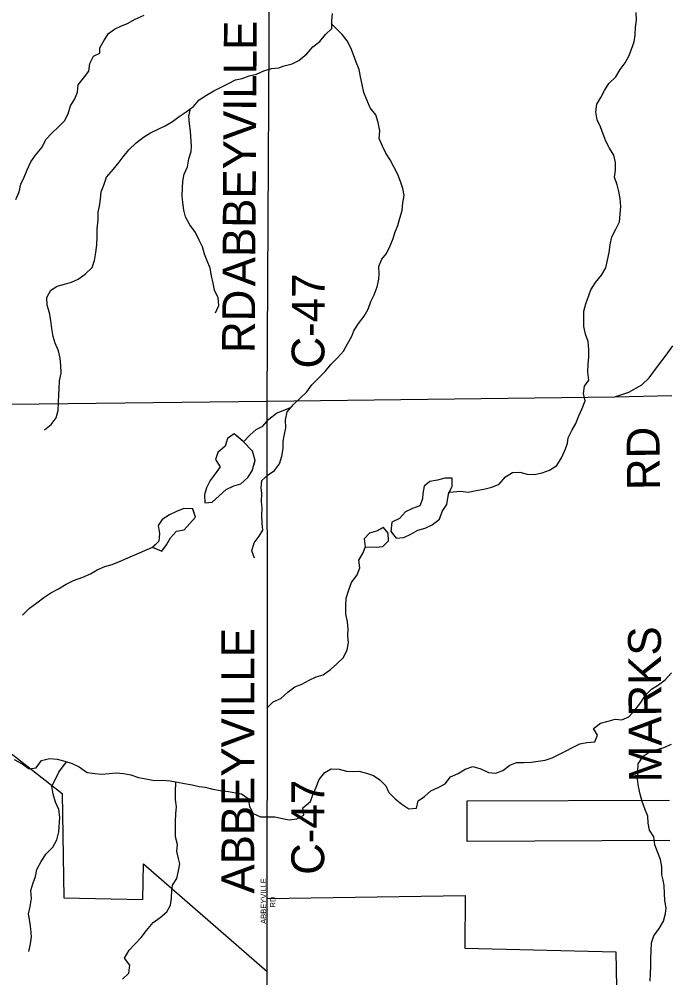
# Model space of a CAD drawing. Extents: x 1985906 to 2277390, y 930619 to 1324581.
# Drawn here: x 2133775 to 2139705, y 1149109 to 1157883 of the extents above; entities that cross this region are included whole.
import ezdxf

# ---------------------------------------------------------------- set-up
doc = ezdxf.new("R2010")
doc.units = 0
for name, color, linetype in [('GM_X_City_Street', 7, 'Continuous'), ('GM_X_City_Street_Text', 7, 'Continuous'), ('GM_X_Corporation', 7, 'Continuous'), ('GM_X_County_Road', 7, 'Continuous'), ('GM_X_County_Road_Text', 7, 'Continuous'), ('GM_X_Minor_Lake', 7, 'Continuous'), ('GM_X_Minor_River', 7, 'Continuous')]:
    doc.layers.add(name, color=color, linetype=linetype)

msp = doc.modelspace()

# ---------------------------------------------------------------- linework, layer by layer
at = {"layer": 'GM_X_City_Street'}
msp.add_lwpolyline([(2136043.1, 1149603.7), (2136043.1, 1149604), (2136043.2, 1149874.5)], dxfattribs=at)
at = {"layer": 'GM_X_Corporation'}
for points in [[(2133749.2, 1148717.4), (2132643.3, 1149795.1), (2132185.7, 1150244.1), (2132146.6, 1152216.9), (2132344.6, 1152224.8), (2134166.6, 1150796.6), (2134184.1, 1149839.6), (2134904.9, 1149826.7), (2134910.7, 1150151.8), (2136042.9, 1149166.8), (2136043.1, 1149835.3), (2137853.5, 1149863.2), (2137848.1, 1149379.8), (2139229, 1149346.9), (2139241.2, 1148697.3)], [(2139722.7, 1150364.9), (2137871.9, 1150357.8), (2137870.4, 1150728.9), (2139721.2, 1150736)]]:
    msp.add_lwpolyline(points, dxfattribs=at)
at = {"layer": 'GM_X_County_Road'}
for points in [[(2136043, 1154387.4), (2136069.9, 1159324.9)], [(2139689.4, 1154808.3), (2139750.9, 1154891.9)], [(2127960.6, 1154293.3), (2136043, 1154387.4), (2139221.9, 1154426.7), (2139347.7, 1154469.6), (2139469.3, 1154536.4), (2139535, 1154599), (2139612.3, 1154703.8), (2139689.4, 1154808.3)], [(2136043.6, 1151047.8), (2136043.9, 1152033.8), (2136043, 1154387.4)], [(2139221.9, 1154426.7), (2139742.1, 1154437.3)], [(2136043.3, 1150416), (2136043.3, 1150417), (2136043.6, 1151047.8)], [(2136043.2, 1149874.5), (2136043.2, 1149875), (2136043.3, 1150416)], [(2136042.6, 1148701.2), (2136042.6, 1148701.5), (2136042.9, 1149025.9), (2136043.1, 1149603.7)]]:
    msp.add_lwpolyline(points, dxfattribs=at)
at = {"layer": 'GM_X_Minor_Lake'}
for points in [[(2135817.2, 1154023.6), (2135741.4, 1154087.7), (2135679, 1154045.8), (2135658.6, 1153973.6), (2135592.1, 1153915.8), (2135569.7, 1153853.6), (2135611.5, 1153785.1), (2135567.1, 1153723.1), (2135520.7, 1153661), (2135486.2, 1153592.9), (2135469.9, 1153528.7), (2135471.5, 1153456.4), (2135539.7, 1153462.1), (2135604.2, 1153520), (2135666.6, 1153577.9), (2135737, 1153611.6), (2135801.3, 1153631.4), (2135863.7, 1153689.3), (2135906.2, 1153749.3), (2135931.8, 1153844.9)], [(2135826.7, 1154015.5), (2135741.4, 1154087.7), (2135679, 1154045.8), (2135658.6, 1153973.6), (2135592.1, 1153915.8), (2135569.7, 1153853.6), (2135611.5, 1153785.1), (2135567.1, 1153723.1), (2135520.7, 1153661), (2135486.2, 1153592.9), (2135469.9, 1153528.7), (2135471.5, 1153456.4), (2135539.7, 1153462.1), (2135604.2, 1153520), (2135666.6, 1153577.9), (2135737, 1153611.6), (2135801.3, 1153631.4), (2135863.7, 1153689.3), (2135906.2, 1153749.3), (2135932.1, 1153846)], [(2135931.8, 1153844.9), (2135907.1, 1153928.1), (2135817.2, 1154023.6)], [(2135932.1, 1153843.9), (2135907.1, 1153928.1), (2135826.7, 1154013.4)], [(2137704.1, 1153544.5), (2137732.5, 1153608.6), (2137734.9, 1153680.9), (2137666.7, 1153683.3), (2137598.4, 1153663.6), (2137530.2, 1153651.9), (2137477.8, 1153610.1), (2137465.5, 1153541.8), (2137463.2, 1153491.6), (2137436.8, 1153427.5), (2137370.5, 1153405.8), (2137308.2, 1153373.9), (2137251.7, 1153312), (2137181.4, 1153278.2), (2137172.1, 1153189.3)], [(2137700.3, 1153536), (2137732.5, 1153608.6), (2137734.9, 1153680.9), (2137666.7, 1153683.3), (2137598.4, 1153663.6), (2137530.2, 1153651.9), (2137477.8, 1153610.1), (2137465.5, 1153541.8), (2137463.2, 1153491.6), (2137436.8, 1153427.5), (2137370.5, 1153405.8), (2137308.2, 1153373.9), (2137251.7, 1153312), (2137181.4, 1153278.2), (2137172.4, 1153192.9)], [(2137172.4, 1153192.9), (2137222.7, 1153131.4), (2137293, 1153139), (2137355.3, 1153170.8), (2137419.7, 1153204.6), (2137485.9, 1153224.3), (2137550.3, 1153256.1), (2137618.7, 1153305.9), (2137641.1, 1153378.1), (2137685.6, 1153442.2), (2137700.3, 1153536)], [(2137174.9, 1153189.9), (2137222.7, 1153131.4), (2137293, 1153139), (2137355.3, 1153170.8), (2137419.7, 1153204.6), (2137485.9, 1153224.3), (2137550.3, 1153256.1), (2137618.7, 1153305.9), (2137641.1, 1153378.1), (2137685.6, 1153442.2), (2137703.4, 1153555.1)], [(2134991.5, 1153049.9), (2135078.2, 1153014.7), (2135120.6, 1153070.7), (2135159.1, 1153136.7), (2135213.5, 1153196.7), (2135281.8, 1153208.4), (2135336.2, 1153266.3), (2135386.6, 1153324.3), (2135362.6, 1153399.1)], [(2135362.6, 1153401.2), (2135280.7, 1153403.2), (2135214.4, 1153377.5), (2135148.1, 1153345.7), (2135081.7, 1153303.9), (2135045.3, 1153247.8), (2135057, 1153175.5), (2135052.6, 1153105.2), (2134992.2, 1153047.3)], [(2135361.9, 1153401.2), (2135280.7, 1153403.2), (2135214.4, 1153377.5), (2135148.1, 1153345.7), (2135081.7, 1153303.9), (2135045.3, 1153247.8), (2135057, 1153175.5), (2135052.6, 1153105.2), (2134993.9, 1153048.9)], [(2134993.9, 1153048.9), (2135078.2, 1153014.7), (2135120.6, 1153070.7), (2135159.1, 1153136.7), (2135213.5, 1153196.7), (2135281.8, 1153208.4), (2135336.2, 1153266.3), (2135386.6, 1153324.3), (2135361.9, 1153401.2)], [(2137105.1, 1153231.7), (2137040.6, 1153196.6), (2136976.3, 1153178.9), (2136927.9, 1153127), (2136937.8, 1153053.1)], [(2137102.9, 1153230.5), (2137040.6, 1153196.6), (2136976.3, 1153178.9), (2136927.9, 1153127), (2136937.6, 1153054.6)], [(2136937.8, 1153053.1), (2137037.8, 1153050), (2137100, 1153057.7), (2137150.4, 1153107.7), (2137148.8, 1153180), (2137105.1, 1153231.7)], [(2136942.6, 1153053), (2137037.8, 1153050), (2137100, 1153057.7), (2137150.4, 1153107.7), (2137148.8, 1153180), (2137105.9, 1153230.7)]]:
    msp.add_lwpolyline(points, dxfattribs=at)
at = {"layer": 'GM_X_Minor_River'}
for points in [[(2133743.4, 1156231.1), (2133775.2, 1156303.5), (2133790.9, 1156371.8), (2133818.7, 1156436.2), (2133846.4, 1156504.6), (2133880.2, 1156577), (2133924, 1156639.4), (2133983.8, 1156712), (2134017.6, 1156780.4), (2134071.5, 1156840.8), (2134131.4, 1156893.3), (2134187.3, 1156951.7), (2134223.1, 1157016.1), (2134244.8, 1157088.5), (2134282.6, 1157154.9), (2134306.4, 1157215.2), (2134314.1, 1157281.5), (2134361.9, 1157342), (2134411.8, 1157408.4), (2134419.5, 1157476.7), (2134453.2, 1157545.2), (2134511.3, 1157571.5), (2134511, 1157621.7), (2134548.8, 1157686.1), (2134590.7, 1157750.5), (2134646.6, 1157792.9), (2134708.7, 1157821.2), (2134764.7, 1157843.5), (2134834.7, 1157881.9), (2134916.8, 1157920.4)], [(2134006.1, 1154123.1), (2134066.1, 1154173.6), (2134111.9, 1154234), (2134131.6, 1154302.4), (2134133.3, 1154374.7), (2134137, 1154447), (2134138.7, 1154499.2), (2134142.4, 1154571.6), (2134158.1, 1154643.9), (2134155.8, 1154712.2), (2134149.4, 1154780.5), (2134135.1, 1154848.7), (2134104.7, 1154918.9), (2134086.3, 1154979.1), (2134071.9, 1155051.3), (2134063.6, 1155123.6), (2134051.2, 1155195.9), (2134030.8, 1155266.1), (2134026.5, 1155334.3), (2134064.3, 1155402.8), (2134120.3, 1155439.1), (2134188.4, 1155457.4), (2134252.5, 1155475.8), (2134314.5, 1155502.1), (2134378.5, 1155548.5), (2134440.4, 1155609), (2134462.1, 1155675.4), (2134475.8, 1155747.7), (2134483.5, 1155818.1), (2134487.2, 1155892.4), (2134488.8, 1155964.7), (2134496.5, 1156045.1), (2134498.1, 1156115.3), (2134509.9, 1156171.6), (2134517.6, 1156235.9), (2134525.3, 1156304.2), (2134549.1, 1156364.6), (2134572.8, 1156437), (2134636.7, 1156509.5), (2134688.5, 1156574), (2134724.4, 1156624.3), (2134776.2, 1156686.8), (2134844.1, 1156751.3), (2134912, 1156803.8), (2134976, 1156844.1), (2135046.1, 1156876.6), (2135108.1, 1156906.9), (2135176.1, 1156947.3), (2135238.1, 1156993.7), (2135300, 1157036.1), (2135368, 1157082.6), (2135419.9, 1157145), (2135485.9, 1157187.4), (2135553.9, 1157225.9), (2135619.9, 1157262.2), (2135687.9, 1157294.6), (2135752, 1157327), (2135812.1, 1157339.3), (2135878.1, 1157363.6), (2135944.2, 1157379.9), (2136010.3, 1157410.3), (2136082.4, 1157430.6), (2136148.6, 1157436.9), (2136198.6, 1157457.2), (2136270.7, 1157475.5), (2136332.8, 1157503.9), (2136404.7, 1157564.4), (2136458.5, 1157630.8), (2136522.5, 1157677.3), (2136574.3, 1157741.7), (2136632.2, 1157798.2), (2136631.9, 1157868.5), (2136639.6, 1157934.8)], [(2137705.4, 1153555.1), (2137811.5, 1153562.7), (2137879.8, 1153552.9), (2137951.9, 1153569.2), (2138024, 1153581.5), (2138096.2, 1153599.9), (2138162.2, 1153626.2), (2138220.1, 1153692.7), (2138284.1, 1153735.1), (2138352.2, 1153737.4), (2138418.5, 1153717.6), (2138484.7, 1153715.8), (2138556.8, 1153732.1), (2138624.9, 1153754.5), (2138690.9, 1153796.9), (2138734.7, 1153867.3), (2138762.5, 1153935.7), (2138788.2, 1154000.1), (2138794, 1154050.3), (2138829.8, 1154122.8), (2138863.6, 1154183.2), (2138891.3, 1154251.6), (2138923.1, 1154320), (2138950.9, 1154388.3), (2138934.5, 1154456.6), (2138942.2, 1154524.9), (2138984.1, 1154579.3), (2138973.7, 1154651.5), (2138977.4, 1154723.9), (2138983.1, 1154792.2), (2138982.7, 1154860.5), (2138976.4, 1154932.8), (2138952, 1155000.9), (2138937.6, 1155069.2), (2138937.3, 1155141.5), (2138939, 1155209.8), (2138954.7, 1155278.1), (2139002.2, 1155406.8), (2139044, 1155473.3), (2139097.9, 1155539.8), (2139137.7, 1155608.2), (2139153.4, 1155676.5), (2139169.1, 1155748.9), (2139178.8, 1155817.2), (2139192.5, 1155889.6), (2139230.3, 1155960), (2139264, 1156028.4), (2139275.4, 1156169.1), (2139271, 1156241.3), (2139258.7, 1156305.6), (2139242.4, 1156367.8), (2139218, 1156436), (2139227.7, 1156502.3), (2139227.4, 1156572.6), (2139211, 1156638.8), (2139172.6, 1156702.9), (2139140.2, 1156767.1), (2139113.8, 1156831.2), (2139089.4, 1156897.4), (2139059.1, 1156961.6), (2139046.7, 1157033.8), (2139056.4, 1157104.2), (2139094.2, 1157166.6), (2139128, 1157231), (2139165.8, 1157295.4), (2139231.7, 1157355.9), (2139269.5, 1157422.3), (2139315.3, 1157484.7), (2139351.1, 1157551.1), (2139398.6, 1157675.8), (2139406.4, 1157736.1), (2139410, 1157808.4), (2139417.8, 1157872.7), (2139417.4, 1157945)], [(2135925.1, 1152949.2), (2135902.7, 1153017.4), (2135922.4, 1153089.8), (2135968.2, 1153152.2), (2136002.1, 1153204.6), (2135995.8, 1153270.8), (2135993.4, 1153339.1), (2135997.1, 1153407.4), (2135990.8, 1153469.6), (2135992.5, 1153541.9), (2135988.2, 1153592.1), (2135993.9, 1153660.5), (2136049.8, 1153712.9), (2136109.8, 1153751.3), (2136153.7, 1153811.7), (2136177.4, 1153884.1), (2136187.1, 1153952.4), (2136188.8, 1154020.7), (2136198.6, 1154070.9), (2136212.3, 1154143.3), (2136209.9, 1154215.6), (2136223.6, 1154288), (2136283.5, 1154356.5), (2136343.4, 1154412.9), (2136405.3, 1154473.4), (2136451.1, 1154535.8), (2136507, 1154594.3), (2136572.9, 1154658.8), (2136624.7, 1154723.3), (2136684.6, 1154783.8), (2136738.5, 1154844.2), (2136776.3, 1154912.6), (2136816, 1154981.1), (2136835.9, 1155031.3), (2136877.7, 1155097.8), (2136927.5, 1155164.2), (2136965.3, 1155228.6), (2136991, 1155299.1), (2137020.8, 1155361.4), (2137048.6, 1155433.8), (2137064.3, 1155502.2), (2137066.1, 1155552.4), (2137063.7, 1155620.7), (2137091.5, 1155685), (2137133.4, 1155739.4), (2137167.1, 1155807.8), (2137192.9, 1155876.2), (2137208.7, 1155926.5), (2137236.5, 1155994.9), (2137256.2, 1156061.2), (2137275.9, 1156131.6), (2137283.6, 1156201.9), (2137293.3, 1156270.2), (2137283, 1156332.5), (2137262.6, 1156398.7), (2137236.3, 1156460.8), (2137199.8, 1156533), (2137165.4, 1156595.1), (2137127, 1156655.2), (2137096.6, 1156721.4), (2137066.2, 1156791.6), (2137071.9, 1156861.9), (2137057.5, 1156938.2), (2137037.1, 1157006.4), (2136982.6, 1157072.4), (2136952.2, 1157144.6), (2136925.8, 1157212.8), (2136909.4, 1157285.1), (2136895.1, 1157355.3), (2136882.7, 1157423.6), (2136854.3, 1157489.7), (2136831.9, 1157557.9), (2136805.6, 1157620.1), (2136773.2, 1157684.2), (2136728.7, 1157744.3), (2136627.5, 1157843.9)], [(2135569.5, 1155195.4), (2135599.3, 1155263.8), (2135592.9, 1155332.1), (2135560.5, 1155402.2), (2135548.2, 1155466.5), (2135531.8, 1155534.7), (2135519.4, 1155602.9), (2135493.1, 1155671.1), (2135468.7, 1155733.3), (2135450.3, 1155799.5), (2135419.9, 1155861.7), (2135387.5, 1155931.8), (2135335, 1156001.9), (2135294.6, 1156074.1), (2135280.3, 1156136.3), (2135269.9, 1156204.6), (2135263.6, 1156266.8), (2135267.3, 1156335.1), (2135271, 1156399.4), (2135282.7, 1156465.7), (2135314.5, 1156532.1), (2135326.2, 1156604.4), (2135345.9, 1156670.8), (2135349.7, 1156721), (2135341, 1156857.6), (2135332.7, 1156925.8), (2135326.3, 1156994.1), (2135340, 1157066.4)], [(2135826.7, 1154015.5), (2135885.7, 1154079.8), (2135941.6, 1154126.2), (2136001.6, 1154158.6), (2136057.5, 1154223.1), (2136127.4, 1154277.6), (2136254.6, 1154329.6)], [(2133805.5, 1152429.2), (2133867.4, 1152491.7), (2133935.4, 1152542.2), (2133999.3, 1152590.6), (2134065.3, 1152631), (2134133.3, 1152669.4), (2134203.3, 1152711.9), (2134271.4, 1152746.3), (2134357.5, 1152776.7), (2134425.5, 1152805.1), (2134487.5, 1152843.5), (2134557.6, 1152871.9), (2134623.7, 1152892.2), (2134691.7, 1152918.6), (2134761.8, 1152948.9), (2134811.8, 1152971.2), (2134875.9, 1152999.6), (2134993.5, 1153049.9)], [(2136039.8, 1151577.8), (2136097.7, 1151636.2), (2136165.8, 1151666.6), (2136233.7, 1151727.1), (2136295.7, 1151771.5), (2136359.7, 1151797.9), (2136425.7, 1151832.2), (2136489.8, 1151862.6), (2136553.9, 1151882.9), (2136619.8, 1151929.4), (2136679.8, 1151981.8), (2136739.7, 1152040.3), (2136773.4, 1152110.7), (2136785.1, 1152175), (2136780.8, 1152243.3), (2136782.6, 1152299.5), (2136776.2, 1152367.8), (2136761.8, 1152440.1), (2136761.5, 1152512.4), (2136763.2, 1152584.7), (2136784.9, 1152651.1), (2136814.6, 1152725.5), (2136864.4, 1152798), (2136888.2, 1152862.3), (2136879.9, 1152930.6), (2136919.7, 1152999), (2136942.6, 1153055)], [(2136878.9, 1151000.3), (2136951.2, 1150982.5), (2137015.5, 1150960.7), (2137071.8, 1150920.7), (2137128.3, 1150864.7), (2137154.6, 1150804.5), (2137213, 1150746.5), (2137273.4, 1150698.5), (2137337.8, 1150656.6), (2137406, 1150660.8), (2137421.7, 1150729.2), (2137481.7, 1150767.6), (2137539.6, 1150820), (2137605.7, 1150850.3), (2137669.7, 1150884.7), (2137719.5, 1150947.2), (2137787.6, 1150977.6), (2137853.6, 1151018), (2137923.7, 1151042.3), (2137996, 1151020.5), (2138066.3, 1150988.6), (2138132.5, 1150982.8), (2138196.6, 1151007.2), (2138260.6, 1151053.6), (2138320.6, 1151079.9), (2138388.8, 1151080.2), (2138455, 1151082.4), (2138521.1, 1151090.7), (2138583.3, 1151101), (2138649.3, 1151121.3), (2138769.4, 1151182), (2138833.4, 1151216.4), (2138901.5, 1151248.8), (2138965.6, 1151263.1), (2139037.8, 1151269.4), (2139063.5, 1151329.7), (2139027.2, 1151389.8), (2139089.1, 1151438.3), (2139159.2, 1151456.6), (2139223.3, 1151474.9), (2139285.5, 1151471.1), (2139349.6, 1151497.5), (2139407.4, 1151560), (2139459.2, 1151628.4), (2139501.1, 1151694.9), (2139557, 1151749.3), (2139618.9, 1151791.7), (2139680.9, 1151836.1), (2139738.8, 1151900.6)], [(2139543.4, 1149077.8), (2139547.1, 1149146.1), (2139550.8, 1149216.5), (2139550.5, 1149284.8), (2139552.2, 1149355.1), (2139555.8, 1149427.4), (2139577.6, 1149493.7), (2139625.4, 1149560.2), (2139667.2, 1149628.6), (2139682.9, 1149697), (2139690.7, 1149747.2), (2139678.4, 1149817.5), (2139674, 1149881.8), (2139673.7, 1149952.1), (2139663.4, 1150002.2), (2139651.2, 1150052.4), (2139650.8, 1150124.7), (2139638.5, 1150192.9), (2139610.1, 1150261.1), (2139585.7, 1150327.3), (2139577.3, 1150399.6), (2139539, 1150459.7), (2139526.6, 1150524), (2139524.3, 1150588.2), (2139493.9, 1150656.4), (2139469.5, 1150722.6), (2139451.2, 1150790.8), (2139436.8, 1150859.1), (2139428.5, 1150927.3), (2139430.1, 1150995.6), (2139433.8, 1151067.9), (2139479.6, 1151136.4), (2139545.6, 1151178.8), (2139619.7, 1151201.2), (2139669.8, 1151215.4), (2139739.8, 1151245.8)], [(2133729.5, 1151107.3), (2133801.9, 1151067.4), (2133866.3, 1151021.4), (2133930.5, 1151031.7), (2133978.3, 1151098.2), (2134052.4, 1151116.5), (2134122.6, 1151108.7), (2134192.9, 1151090.9), (2134259.2, 1151071.1), (2134323.5, 1151041.2), (2134396, 1150989.2), (2134466.2, 1150979.4), (2134530.4, 1150971.6), (2134596.6, 1150979.9), (2134662.7, 1150986.2), (2134729, 1150978.4), (2134795.2, 1150966.6), (2134865.5, 1150940.7), (2134933.8, 1150930.9), (2135012, 1150915.2), (2135084.2, 1150917.4), (2135156.5, 1150911.7), (2135220.7, 1150899.9), (2135287, 1150888.1), (2135357.2, 1150876.3), (2135419.5, 1150860.4), (2135473.7, 1150852.6), (2135545.9, 1150836.8), (2135616.2, 1150823), (2135688.4, 1150815.2), (2135756.7, 1150801.4), (2135806.9, 1150791.5), (2135867.2, 1150749.6), (2135879.6, 1150677.3), (2135914, 1150613.2), (2135980.3, 1150583.3), (2136048.5, 1150583.5), (2136110.7, 1150581.8), (2136181, 1150565.9), (2136243.2, 1150556.1), (2136313.4, 1150562.4), (2136377.4, 1150596.8), (2136367, 1150665.1), (2136437, 1150721.5), (2136460.7, 1150783.9), (2136490.5, 1150854.3), (2136518.3, 1150922.7), (2136568.1, 1150987.1), (2136628.1, 1151021.5), (2136700.3, 1151017.8), (2136766.6, 1150999.9), (2136828.8, 1150996.1), (2136878.9, 1151000.3)], [(2133862.1, 1149350.3), (2133877.9, 1149418.6), (2133885.6, 1149484.9), (2133881.2, 1149557.2), (2133870.9, 1149625.5), (2133860.5, 1149695.7), (2133874.3, 1149762.1), (2133885.9, 1149834.4), (2133881.6, 1149906.7), (2133899.4, 1149969.1), (2133923.1, 1150035.4), (2133934.8, 1150099.7), (2133974.6, 1150172.2), (2134022.4, 1150244.7), (2134082.3, 1150305.2), (2134118.1, 1150371.6), (2134137.8, 1150444), (2134145.2, 1150580.6), (2134136.8, 1150648.8), (2134106.4, 1150717), (2134086, 1150789.2), (2134073.7, 1150861.5), (2134107.5, 1150925.9), (2134137.2, 1150992.3), (2134206.5, 1151086.1)], [(2134719.8, 1149096.3), (2134777.7, 1149150.8), (2134785.4, 1149223.1), (2134738.9, 1149289.2), (2134778.7, 1149361.7), (2134830.6, 1149418.1), (2134888.4, 1149478.6), (2134938.3, 1149543), (2134998.1, 1149613.6), (2135062.1, 1149662), (2135126, 1149712.4), (2135157.8, 1149772.8), (2135167.5, 1149839.1), (2135171.2, 1149907.4), (2135175, 1149957.7), (2135216.8, 1150018.1), (2135232.6, 1150086.4), (2135244.3, 1150150.8), (2135230, 1150200.9), (2135215.7, 1150265.1), (2135221.4, 1150327.4), (2135203, 1150397.6), (2135202.7, 1150463.9), (2135204.4, 1150538.3), (2135206, 1150608.6), (2135211.7, 1150672.9), (2135203.4, 1150741.1), (2135203.1, 1150809.4), (2135206.9, 1150901.4)]]:
    msp.add_lwpolyline(points, dxfattribs=at)

# ---------------------------------------------------------------- texts
at = {"layer": 'GM_X_City_Street_Text'}
for s, p in [('ABBEYVILLE', (2136032.7, 1149602.5)), ('RD', (2136117.8, 1149752.1))]:
    msp.add_text(s, height=50, rotation=90, dxfattribs=at).set_placement(p)
at = {"layer": 'GM_X_County_Road_Text'}
for s, rotation, p in [('ABBEYVILLE', 89.67152, (2135932.9, 1155437.5)), ('C-47', 89.68787, (2136564.8, 1154685.1)), ('RD', 89.50633, (2135928.5, 1154826.3)), ('RD', 90.48907, (2139633.3, 1153574)), ('ABBEYVILLE', 90, (2135924.1, 1149879.7)), ('MARKS', 90.38766, (2139650.8, 1150899.7)), ('C-47', 90, (2136563.3, 1150051.3))]:
    msp.add_text(s, height=300, rotation=rotation, dxfattribs=at).set_placement(p)

doc.saveas('drawing.dxf')
